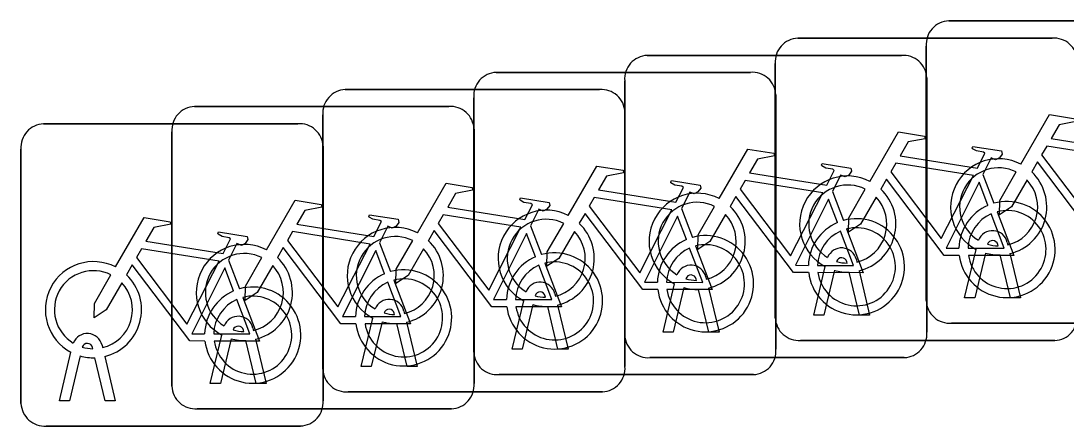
# Model space of a CAD drawing. Extents: x 162184 to 163154, y 385507 to 386516.
# Drawn here: x 162755.306 to 162758.762, y 386425.041 to 386426.381 of the extents above; entities that cross this region are included whole.
import ezdxf

# ---------------------------------------------------------------- set-up
doc = ezdxf.new("R2010")
doc.units = 0
doc.layers.add('IMGEO_Fietsenrek', color=7, linetype='Continuous')

msp = doc.modelspace()

# ---------------------------------------------------------------- linework, layer by layer
at = {"layer": 'IMGEO_Fietsenrek'}
for p, q in [((162758.3739, 386426.3805), (162759.2148, 386426.3805)), ((162759.2148, 386426.3805), (162758.3739, 386426.3805)), ((162757.8749, 386426.3235), (162758.7158, 386426.3235)), ((162758.7158, 386426.3235), (162757.8749, 386426.3235)), ((162758.2995, 386425.4559), (162758.2995, 386426.2968)), ((162758.2995, 386426.2968), (162758.2995, 386425.4559)), ((162757.3769, 386426.2665), (162758.2178, 386426.2665)), ((162758.2178, 386426.2665), (162757.3769, 386426.2665)), ((162756.8779, 386426.2105), (162757.7188, 386426.2105)), ((162757.7188, 386426.2105), (162756.8779, 386426.2105)), ((162757.8005, 386425.3989), (162757.8005, 386426.2398)), ((162757.8005, 386426.2398), (162757.8005, 386425.3989)), ((162757.3025, 386425.3419), (162757.3025, 386426.1828)), ((162757.3025, 386426.1828), (162757.3025, 386425.3419)), ((162758.3015, 386426.1921), (162758.3015, 386425.3512)), ((162758.3015, 386425.3512), (162758.3015, 386426.1921)), ((162756.3789, 386426.1535), (162757.2198, 386426.1535)), ((162757.2198, 386426.1535), (162756.3789, 386426.1535)), ((162756.8035, 386425.2859), (162756.8035, 386426.1268)), ((162756.8035, 386426.1268), (162756.8035, 386425.2859)), ((162757.8025, 386426.1361), (162757.8025, 386425.2952)), ((162757.8025, 386425.2952), (162757.8025, 386426.1361)), ((162755.8799, 386426.0975), (162756.7208, 386426.0975)), ((162756.7208, 386426.0975), (162755.8799, 386426.0975)), ((162757.3035, 386426.0791), (162757.3035, 386425.2382)), ((162757.3035, 386425.2382), (162757.3035, 386426.0791)), ((162755.3809, 386426.0405), (162756.2218, 386426.0405)), ((162756.2218, 386426.0405), (162755.3809, 386426.0405)), ((162756.3045, 386425.2289), (162756.3045, 386426.0698)), ((162756.3045, 386426.0698), (162756.3045, 386425.2289)), ((162755.8055, 386425.1729), (162755.8055, 386426.0138)), ((162755.8055, 386426.0138), (162755.8055, 386425.1729)), ((162756.8045, 386426.0231), (162756.8045, 386425.1822)), ((162756.8045, 386425.1822), (162756.8045, 386426.0231)), ((162755.3065, 386425.1159), (162755.3065, 386425.9568)), ((162755.3065, 386425.9568), (162755.3065, 386425.1159)), ((162756.3055, 386425.9661), (162756.3055, 386425.1252)), ((162756.3055, 386425.1252), (162756.3055, 386425.9661)), ((162758.4872, 386425.8732), (162758.5235, 386425.778)), ((162757.9892, 386425.8162), (162758.0255, 386425.721)), ((162757.4902, 386425.7602), (162757.5265, 386425.665)), ((162756.9912, 386425.7032), (162757.0275, 386425.608)), ((162756.4922, 386425.6472), (162756.5285, 386425.552)), ((162758.4265, 386425.4653), (162758.4648, 386425.6253)), ((162758.5369, 386425.6369), (162758.5359, 386425.6412)), ((162758.5676, 386425.6484), (162758.5694, 386425.6405)), ((162755.9932, 386425.5902), (162756.0295, 386425.495)), ((162758.0686, 386425.5914), (162758.0704, 386425.5835)), ((162758.4952, 386425.6131), (162758.4599, 386425.4653)), ((162758.578, 386425.4653), (162758.5441, 386425.607)), ((162758.5764, 386425.6113), (162758.6114, 386425.4653)), ((162757.9275, 386425.4083), (162757.9658, 386425.5683)), ((162757.9962, 386425.5561), (162757.9609, 386425.4083)), ((162758.0379, 386425.5799), (162758.0369, 386425.5842)), ((162758.0774, 386425.5543), (162758.1124, 386425.4083)), ((162757.5399, 386425.5229), (162757.5389, 386425.5272)), ((162757.5706, 386425.5344), (162757.5724, 386425.5265)), ((162758.079, 386425.4083), (162758.0451, 386425.55)), ((162757.4295, 386425.3513), (162757.4678, 386425.5113)), ((162757.4982, 386425.4991), (162757.4629, 386425.3513)), ((162757.581, 386425.3513), (162757.5471, 386425.493)), ((162757.5794, 386425.4973), (162757.6144, 386425.3513)), ((162756.9305, 386425.2953), (162756.9688, 386425.4553)), ((162757.0409, 386425.4669), (162757.0399, 386425.4712)), ((162757.0716, 386425.4784), (162757.0734, 386425.4705)), ((162758.4599, 386425.4653), (162758.4265, 386425.4653)), ((162758.6114, 386425.4653), (162758.578, 386425.4653)), ((162756.5726, 386425.4214), (162756.5744, 386425.4135)), ((162756.9992, 386425.4431), (162756.9639, 386425.2953)), ((162757.082, 386425.2953), (162757.0481, 386425.437)), ((162757.0804, 386425.4413), (162757.1154, 386425.2953)), ((162756.4315, 386425.2383), (162756.4698, 386425.3983)), ((162756.5002, 386425.3861), (162756.4649, 386425.2383)), ((162756.5419, 386425.4099), (162756.5409, 386425.4142)), ((162756.5814, 386425.3843), (162756.6164, 386425.2383)), ((162757.9609, 386425.4083), (162757.9275, 386425.4083)), ((162758.1124, 386425.4083), (162758.079, 386425.4083)), ((162759.2241, 386425.3815), (162758.3832, 386425.3815)), ((162758.3832, 386425.3815), (162759.2241, 386425.3815)), ((162756.0429, 386425.3539), (162756.0419, 386425.3582)), ((162756.0736, 386425.3654), (162756.0754, 386425.3575)), ((162756.583, 386425.2383), (162756.5491, 386425.38)), ((162757.4629, 386425.3513), (162757.4295, 386425.3513)), ((162757.6144, 386425.3513), (162757.581, 386425.3513)), ((162755.9325, 386425.1823), (162755.9708, 386425.3423)), ((162756.0012, 386425.3301), (162755.9659, 386425.1823)), ((162756.084, 386425.1823), (162756.0501, 386425.324)), ((162756.0824, 386425.3283), (162756.1174, 386425.1823)), ((162758.7251, 386425.3245), (162757.8842, 386425.3245)), ((162757.8842, 386425.3245), (162758.7251, 386425.3245)), ((162755.4335, 386425.1253), (162755.4718, 386425.2853)), ((162755.5439, 386425.2969), (162755.5429, 386425.3012)), ((162755.5746, 386425.3084), (162755.5764, 386425.3005)), ((162756.9639, 386425.2953), (162756.9305, 386425.2953)), ((162757.1154, 386425.2953), (162757.082, 386425.2953)), ((162755.5022, 386425.2731), (162755.4669, 386425.1253)), ((162755.585, 386425.1253), (162755.5511, 386425.267)), ((162755.5834, 386425.2713), (162755.6184, 386425.1253)), ((162758.2271, 386425.2675), (162757.3862, 386425.2675)), ((162757.3862, 386425.2675), (162758.2271, 386425.2675)), ((162756.4649, 386425.2383), (162756.4315, 386425.2383)), ((162756.6164, 386425.2383), (162756.583, 386425.2383)), ((162757.7281, 386425.2115), (162756.8872, 386425.2115)), ((162756.8872, 386425.2115), (162757.7281, 386425.2115)), ((162755.9659, 386425.1823), (162755.9325, 386425.1823)), ((162756.1174, 386425.1823), (162756.084, 386425.1823)), ((162757.2291, 386425.1545), (162756.3882, 386425.1545)), ((162756.3882, 386425.1545), (162757.2291, 386425.1545)), ((162755.4669, 386425.1253), (162755.4335, 386425.1253)), ((162755.6184, 386425.1253), (162755.585, 386425.1253)), ((162756.7301, 386425.0985), (162755.8892, 386425.0985)), ((162755.8892, 386425.0985), (162756.7301, 386425.0985)), ((162756.2311, 386425.0415), (162755.3902, 386425.0415)), ((162755.3902, 386425.0415), (162756.2311, 386425.0415))]:
    msp.add_line(p, q, dxfattribs=at)
for points in [[(162758.6121, 386425.9072), (162758.7068, 386426.0707), (162758.793, 386426.0569), (162758.7947, 386426.0482), (162758.7386, 386426.0373), (162758.7124, 386425.992), (162758.9676, 386425.9512)], [(162758.1131, 386425.8502), (162758.2078, 386426.0137), (162758.294, 386425.9999), (162758.2957, 386425.9912), (162758.2396, 386425.9803), (162758.2134, 386425.935), (162758.4686, 386425.8942)], [(162757.6151, 386425.7932), (162757.7098, 386425.9567), (162757.796, 386425.9429), (162757.7977, 386425.9342), (162757.7416, 386425.9233), (162757.7154, 386425.878), (162757.9706, 386425.8372)], [(162758.4686, 386425.8942), (162758.4936, 386425.943), (162758.4885, 386425.947), (162758.4653, 386425.9507), (162758.4526, 386425.9582), (162758.4516, 386425.9613), (162758.4538, 386425.9659), (162758.5486, 386425.9508), (162758.5509, 386425.9405), (162758.5415, 386425.9281), (162758.5291, 386425.9217), (162758.5146, 386425.9279), (162758.4872, 386425.8732)], [(162758.9547, 386425.926), (162758.6979, 386425.967), (162758.6812, 386425.9382), (162758.8482, 386425.7179), (162758.9547, 386425.926)], [(162757.1161, 386425.7372), (162757.2108, 386425.9007), (162757.297, 386425.8869), (162757.2987, 386425.8782), (162757.2426, 386425.8673), (162757.2164, 386425.822), (162757.4716, 386425.7812)], [(162757.9706, 386425.8372), (162757.9956, 386425.886), (162757.9905, 386425.89), (162757.9673, 386425.8937), (162757.9546, 386425.9012), (162757.9536, 386425.9043), (162757.9558, 386425.9089), (162758.0506, 386425.8938), (162758.0529, 386425.8835), (162758.0435, 386425.8711), (162758.0311, 386425.8647), (162758.0166, 386425.8709), (162757.9892, 386425.8162)], [(162758.4557, 386425.869), (162758.1989, 386425.91), (162758.1822, 386425.8812), (162758.3492, 386425.6609), (162758.4557, 386425.869)], [(162758.9078, 386425.6625), (162758.8581, 386425.6626), (162758.6674, 386425.9143), (162758.6484, 386425.8815)], [(162758.6328, 386425.8547), (162758.5812, 386425.7655), (162758.5413, 386425.7395), (162758.5425, 386425.787), (162758.597, 386425.8812)], [(162756.6171, 386425.6802), (162756.7118, 386425.8437), (162756.798, 386425.8299), (162756.7997, 386425.8212), (162756.7436, 386425.8103), (162756.7174, 386425.765), (162756.9726, 386425.7242)], [(162757.4716, 386425.7812), (162757.4966, 386425.83), (162757.4915, 386425.834), (162757.4683, 386425.8377), (162757.4556, 386425.8452), (162757.4546, 386425.8483), (162757.4568, 386425.8529), (162757.5516, 386425.8378), (162757.5539, 386425.8275), (162757.5445, 386425.8151), (162757.5321, 386425.8087), (162757.5176, 386425.8149), (162757.4902, 386425.7602)], [(162757.9577, 386425.812), (162757.7009, 386425.853), (162757.6842, 386425.8242), (162757.8512, 386425.6039), (162757.9577, 386425.812)], [(162758.4088, 386425.6055), (162758.3591, 386425.6056), (162758.1684, 386425.8573), (162758.1494, 386425.8245)], [(162758.5037, 386425.771), (162758.4744, 386425.8478), (162758.365, 386425.6297), (162758.4077, 386425.6296)], [(162756.9726, 386425.7242), (162756.9976, 386425.773), (162756.9925, 386425.777), (162756.9693, 386425.7807), (162756.9566, 386425.7882), (162756.9556, 386425.7913), (162756.9578, 386425.7959), (162757.0526, 386425.7808), (162757.0549, 386425.7705), (162757.0455, 386425.7581), (162757.0331, 386425.7517), (162757.0186, 386425.7579), (162756.9912, 386425.7032)], [(162757.4587, 386425.756), (162757.2019, 386425.797), (162757.1852, 386425.7682), (162757.3522, 386425.5479), (162757.4587, 386425.756)], [(162757.9108, 386425.5485), (162757.8611, 386425.5486), (162757.6704, 386425.8003), (162757.6514, 386425.7675)], [(162758.1338, 386425.7977), (162758.0822, 386425.7085), (162758.0423, 386425.6825), (162758.0435, 386425.73), (162758.098, 386425.8242)], [(162756.1181, 386425.6242), (162756.2128, 386425.7877), (162756.299, 386425.7739), (162756.3007, 386425.7652), (162756.2446, 386425.7543), (162756.2184, 386425.709), (162756.4736, 386425.6682)], [(162757.6358, 386425.7407), (162757.5842, 386425.6515), (162757.5443, 386425.6255), (162757.5455, 386425.673), (162757.6, 386425.7672)], [(162758.0057, 386425.714), (162757.9764, 386425.7908), (162757.867, 386425.5727), (162757.9097, 386425.5726)], [(162755.6191, 386425.5672), (162755.7138, 386425.7307), (162755.8, 386425.7169), (162755.8017, 386425.7082), (162755.7456, 386425.6973), (162755.7194, 386425.652), (162755.9746, 386425.6112)], [(162756.4736, 386425.6682), (162756.4986, 386425.717), (162756.4935, 386425.721), (162756.4703, 386425.7247), (162756.4576, 386425.7322), (162756.4566, 386425.7353), (162756.4588, 386425.7399), (162756.5536, 386425.7248), (162756.5559, 386425.7145), (162756.5465, 386425.7021), (162756.5341, 386425.6957), (162756.5196, 386425.7019), (162756.4922, 386425.6472)], [(162756.9597, 386425.699), (162756.7029, 386425.74), (162756.6862, 386425.7112), (162756.8532, 386425.4909), (162756.9597, 386425.699)], [(162757.4118, 386425.4925), (162757.3621, 386425.4926), (162757.1714, 386425.7443), (162757.1524, 386425.7115)], [(162757.5067, 386425.658), (162757.4774, 386425.7348), (162757.368, 386425.5167), (162757.4107, 386425.5166)], [(162758.4377, 386425.6295), (162758.5576, 386425.6293), (162758.5144, 386425.7429)], [(162758.5342, 386425.7498), (162758.5892, 386425.6052), (162758.4391, 386425.6055)], [(162757.1368, 386425.6847), (162757.0852, 386425.5955), (162757.0453, 386425.5695), (162757.0465, 386425.617), (162757.101, 386425.7112)], [(162758.0362, 386425.6928), (162758.0912, 386425.5482), (162757.9411, 386425.5485)], [(162755.9746, 386425.6112), (162755.9996, 386425.66), (162755.9945, 386425.664), (162755.9713, 386425.6677), (162755.9586, 386425.6752), (162755.9576, 386425.6783), (162755.9598, 386425.6829), (162756.0546, 386425.6678), (162756.0569, 386425.6575), (162756.0475, 386425.6451), (162756.0351, 386425.6387), (162756.0206, 386425.6449), (162755.9932, 386425.5902)], [(162756.4607, 386425.643), (162756.2039, 386425.684), (162756.1872, 386425.6552), (162756.3542, 386425.4349), (162756.4607, 386425.643)], [(162756.9128, 386425.4355), (162756.8631, 386425.4356), (162756.6724, 386425.6873), (162756.6534, 386425.6545)], [(162757.0077, 386425.601), (162756.9784, 386425.6778), (162756.869, 386425.4597), (162756.9117, 386425.4596)], [(162757.9397, 386425.5725), (162758.0596, 386425.5723), (162758.0164, 386425.6859)], [(162755.9617, 386425.586), (162755.7049, 386425.627), (162755.6882, 386425.5982), (162755.8552, 386425.3779), (162755.9617, 386425.586)], [(162756.4138, 386425.3795), (162756.3641, 386425.3796), (162756.1734, 386425.6313), (162756.1544, 386425.5985)], [(162756.6378, 386425.6277), (162756.5862, 386425.5385), (162756.5463, 386425.5125), (162756.5475, 386425.56), (162756.602, 386425.6542)], [(162757.4407, 386425.5165), (162757.5606, 386425.5163), (162757.5174, 386425.6299)], [(162757.5372, 386425.6368), (162757.5922, 386425.4922), (162757.4421, 386425.4925)], [(162756.1388, 386425.5717), (162756.0872, 386425.4825), (162756.0473, 386425.4565), (162756.0485, 386425.504), (162756.103, 386425.5982)], [(162756.5087, 386425.545), (162756.4794, 386425.6218), (162756.37, 386425.4037), (162756.4127, 386425.4036)], [(162755.9148, 386425.3225), (162755.8651, 386425.3226), (162755.6744, 386425.5743), (162755.6554, 386425.5415)], [(162756.0097, 386425.488), (162755.9804, 386425.5648), (162755.871, 386425.3467), (162755.9137, 386425.3466)], [(162756.9417, 386425.4595), (162757.0616, 386425.4593), (162757.0184, 386425.5729)], [(162757.0382, 386425.5798), (162757.0932, 386425.4352), (162756.9431, 386425.4355)], [(162755.6398, 386425.5147), (162755.5882, 386425.4255), (162755.5483, 386425.3995), (162755.5495, 386425.447), (162755.604, 386425.5412)], [(162756.5392, 386425.5238), (162756.5942, 386425.3792), (162756.4441, 386425.3795)], [(162756.4427, 386425.4035), (162756.5626, 386425.4033), (162756.5194, 386425.5169)], [(162755.9437, 386425.3465), (162756.0636, 386425.3463), (162756.0204, 386425.4599)], [(162756.0402, 386425.4668), (162756.0952, 386425.3222), (162755.9451, 386425.3225)]]:
    msp.add_lwpolyline(points, dxfattribs=at)
for centre, radius, start, end in [((162758.3772, 386426.3026), 0.0779, 92.4484, 184.2845), ((162758.3772, 386426.3026), 0.0779, 92.4484, 184.2845), ((162757.8782, 386426.2456), 0.0779, 92.4484, 184.2845), ((162757.8782, 386426.2456), 0.0779, 92.4484, 184.2845), ((162758.7216, 386426.2458), 0.0779, 2.4484, 94.2845), ((162758.7216, 386426.2458), 0.0779, 2.4484, 94.2845), ((162757.3802, 386426.1886), 0.0779, 92.4484, 184.2845), ((162757.3802, 386426.1886), 0.0779, 92.4484, 184.2845), ((162758.2236, 386426.1888), 0.0779, 2.4484, 94.2845), ((162758.2236, 386426.1888), 0.0779, 2.4484, 94.2845), ((162756.8812, 386426.1326), 0.0779, 92.4484, 184.2845), ((162756.8812, 386426.1326), 0.0779, 92.4484, 184.2845), ((162757.7246, 386426.1328), 0.0779, 2.4484, 94.2845), ((162757.7246, 386426.1328), 0.0779, 2.4484, 94.2845), ((162756.3822, 386426.0756), 0.0779, 92.4484, 184.2845), ((162756.3822, 386426.0756), 0.0779, 92.4484, 184.2845), ((162757.2256, 386426.0758), 0.0779, 2.4484, 94.2845), ((162757.2256, 386426.0758), 0.0779, 2.4484, 94.2845), ((162755.8832, 386426.0196), 0.0779, 92.4484, 184.2845), ((162755.8832, 386426.0196), 0.0779, 92.4484, 184.2845), ((162756.7266, 386426.0198), 0.0779, 2.4484, 94.2845), ((162756.7266, 386426.0198), 0.0779, 2.4484, 94.2845), ((162755.3842, 386425.9626), 0.0779, 92.4484, 184.2845), ((162755.3842, 386425.9626), 0.0779, 92.4484, 184.2845), ((162756.2276, 386425.9628), 0.0779, 2.4484, 94.2845), ((162756.2276, 386425.9628), 0.0779, 2.4484, 94.2845), ((162758.5391, 386425.7659), 0.159, 62.6766, 242.1369), ((162758.0401, 386425.7089), 0.159, 62.6766, 242.1369), ((162758.5391, 386425.7659), 0.129, 63.3192, 238.903), ((162758.5391, 386425.7659), 0.159, 283.5766, 46.6042), ((162758.0401, 386425.7089), 0.129, 63.3192, 238.903), ((162758.5391, 386425.7659), 0.129, 283.6043, 43.4302), ((162757.5421, 386425.6519), 0.159, 62.6766, 242.1369), ((162758.0401, 386425.7089), 0.129, 283.6043, 43.4302), ((162758.0401, 386425.7089), 0.159, 283.5766, 46.6042), ((162757.5421, 386425.6519), 0.129, 63.3192, 238.903), ((162757.5421, 386425.6519), 0.159, 283.5766, 46.6042), ((162758.5667, 386425.6249), 0.159, 113.3408, 178.3217), ((162758.5667, 386425.6249), 0.159, 187.0065, 105.7708), ((162757.0431, 386425.5959), 0.159, 62.6766, 242.1369), ((162757.5421, 386425.6519), 0.129, 283.6043, 43.4302), ((162758.0687, 386425.5679), 0.159, 187.0065, 105.7708), ((162758.5667, 386425.6249), 0.129, 113.923, 177.9556), ((162758.5667, 386425.6249), 0.129, 188.6715, 104.5883), ((162756.5441, 386425.5389), 0.159, 62.6766, 242.1369), ((162757.0431, 386425.5959), 0.129, 63.3192, 238.903), ((162757.0431, 386425.5959), 0.159, 283.5766, 46.6042), ((162758.0687, 386425.5679), 0.159, 113.3408, 178.3217), ((162758.0687, 386425.5679), 0.129, 188.6715, 104.5883), ((162756.5441, 386425.5389), 0.129, 63.3192, 238.903), ((162757.0431, 386425.5959), 0.129, 283.6043, 43.4302), ((162757.5697, 386425.5119), 0.159, 113.3408, 178.3217), ((162757.5697, 386425.5119), 0.159, 187.0065, 105.7708), ((162758.0687, 386425.5679), 0.129, 113.923, 177.9556), ((162758.5189, 386425.6373), 0.0499, 12.8025, 158.6934), ((162756.0451, 386425.4829), 0.159, 62.6766, 242.1369), ((162756.5441, 386425.5389), 0.129, 283.6043, 43.4302), ((162756.5441, 386425.5389), 0.159, 283.5766, 46.6042), ((162757.5697, 386425.5119), 0.129, 113.923, 177.9556), ((162757.5697, 386425.5119), 0.129, 188.6715, 104.5883), ((162758.0199, 386425.5803), 0.0499, 12.8025, 158.6934), ((162758.5189, 386425.6373), 0.0174, 12.8025, 163.4502), ((162758.5391, 386425.7659), 0.129, 253.415, 269.0204), ((162756.0451, 386425.4829), 0.129, 63.3192, 238.903), ((162756.0451, 386425.4829), 0.159, 283.5766, 46.6042), ((162757.0707, 386425.4549), 0.159, 113.3408, 178.3217), ((162757.0707, 386425.4549), 0.159, 187.0065, 105.7708), ((162758.0199, 386425.5803), 0.0174, 12.8025, 163.4502), ((162758.5391, 386425.7659), 0.159, 253.9967, 271.7867), ((162755.5461, 386425.4259), 0.159, 62.6766, 242.1369), ((162755.5461, 386425.4259), 0.129, 63.3192, 238.903), ((162756.0451, 386425.4829), 0.129, 283.6043, 43.4302), ((162756.5717, 386425.3989), 0.159, 187.0065, 105.7708), ((162757.0707, 386425.4549), 0.129, 113.923, 177.9556), ((162757.0707, 386425.4549), 0.129, 188.6715, 104.5883), ((162757.5219, 386425.5233), 0.0499, 12.8025, 158.6934), ((162758.0401, 386425.7089), 0.159, 253.9967, 271.7867), ((162758.0401, 386425.7089), 0.129, 253.415, 269.0204), ((162755.5461, 386425.4259), 0.159, 283.5766, 46.6042), ((162756.5717, 386425.3989), 0.159, 113.3408, 178.3217), ((162756.5717, 386425.3989), 0.129, 188.6715, 104.5883), ((162757.5219, 386425.5233), 0.0174, 12.8025, 163.4502), ((162757.5421, 386425.6519), 0.129, 253.415, 269.0204), ((162755.5461, 386425.4259), 0.129, 283.6043, 43.4302), ((162756.0727, 386425.3419), 0.159, 113.3408, 178.3217), ((162756.0727, 386425.3419), 0.159, 187.0065, 105.7708), ((162756.5717, 386425.3989), 0.129, 113.923, 177.9556), ((162757.0229, 386425.4673), 0.0499, 12.8025, 158.6934), ((162757.0229, 386425.4673), 0.0174, 12.8025, 163.4502), ((162757.5421, 386425.6519), 0.159, 253.9967, 271.7867), ((162756.0727, 386425.3419), 0.129, 113.923, 177.9556), ((162756.0727, 386425.3419), 0.129, 188.6715, 104.5883), ((162756.5239, 386425.4103), 0.0499, 12.8025, 158.6934), ((162757.0431, 386425.5959), 0.129, 253.415, 269.0204), ((162758.3774, 386425.4592), 0.0779, 182.4484, 274.2845), ((162758.3774, 386425.4592), 0.0779, 182.4484, 274.2845), ((162756.5239, 386425.4103), 0.0174, 12.8025, 163.4502), ((162756.5441, 386425.5389), 0.129, 253.415, 269.0204), ((162757.0431, 386425.5959), 0.159, 253.9967, 271.7867), ((162756.0249, 386425.3543), 0.0499, 12.8025, 158.6934), ((162756.5441, 386425.5389), 0.159, 253.9967, 271.7867), ((162757.8784, 386425.4022), 0.0779, 182.4484, 274.2845), ((162757.8784, 386425.4022), 0.0779, 182.4484, 274.2845), ((162758.7218, 386425.4024), 0.0779, 272.4484, 4.2845), ((162758.7218, 386425.4024), 0.0779, 272.4484, 4.2845), ((162755.5259, 386425.2973), 0.0499, 12.8025, 158.6934), ((162756.0249, 386425.3543), 0.0174, 12.8025, 163.4502), ((162756.0451, 386425.4829), 0.129, 253.415, 269.0204), ((162758.2238, 386425.3454), 0.0779, 272.4484, 4.2845), ((162758.2238, 386425.3454), 0.0779, 272.4484, 4.2845), ((162755.5259, 386425.2973), 0.0174, 12.8025, 163.4502), ((162756.0451, 386425.4829), 0.159, 253.9967, 271.7867), ((162757.3804, 386425.3452), 0.0779, 182.4484, 274.2845), ((162757.3804, 386425.3452), 0.0779, 182.4484, 274.2845), ((162755.5461, 386425.4259), 0.129, 253.415, 269.0204), ((162756.8814, 386425.2892), 0.0779, 182.4484, 274.2845), ((162756.8814, 386425.2892), 0.0779, 182.4484, 274.2845), ((162757.7248, 386425.2894), 0.0779, 272.4484, 4.2845), ((162757.7248, 386425.2894), 0.0779, 272.4484, 4.2845), ((162755.5461, 386425.4259), 0.159, 253.9967, 271.7867), ((162756.3824, 386425.2322), 0.0779, 182.4484, 274.2845), ((162756.3824, 386425.2322), 0.0779, 182.4484, 274.2845), ((162757.2258, 386425.2324), 0.0779, 272.4484, 4.2845), ((162757.2258, 386425.2324), 0.0779, 272.4484, 4.2845), ((162755.8834, 386425.1762), 0.0779, 182.4484, 274.2845), ((162755.8834, 386425.1762), 0.0779, 182.4484, 274.2845), ((162756.7268, 386425.1764), 0.0779, 272.4484, 4.2845), ((162756.7268, 386425.1764), 0.0779, 272.4484, 4.2845), ((162755.3844, 386425.1192), 0.0779, 182.4484, 274.2845), ((162755.3844, 386425.1192), 0.0779, 182.4484, 274.2845), ((162756.2278, 386425.1194), 0.0779, 272.4484, 4.2845), ((162756.2278, 386425.1194), 0.0779, 272.4484, 4.2845)]:
    msp.add_arc(centre, radius, start, end, dxfattribs=at)

doc.saveas('drawing.dxf')
